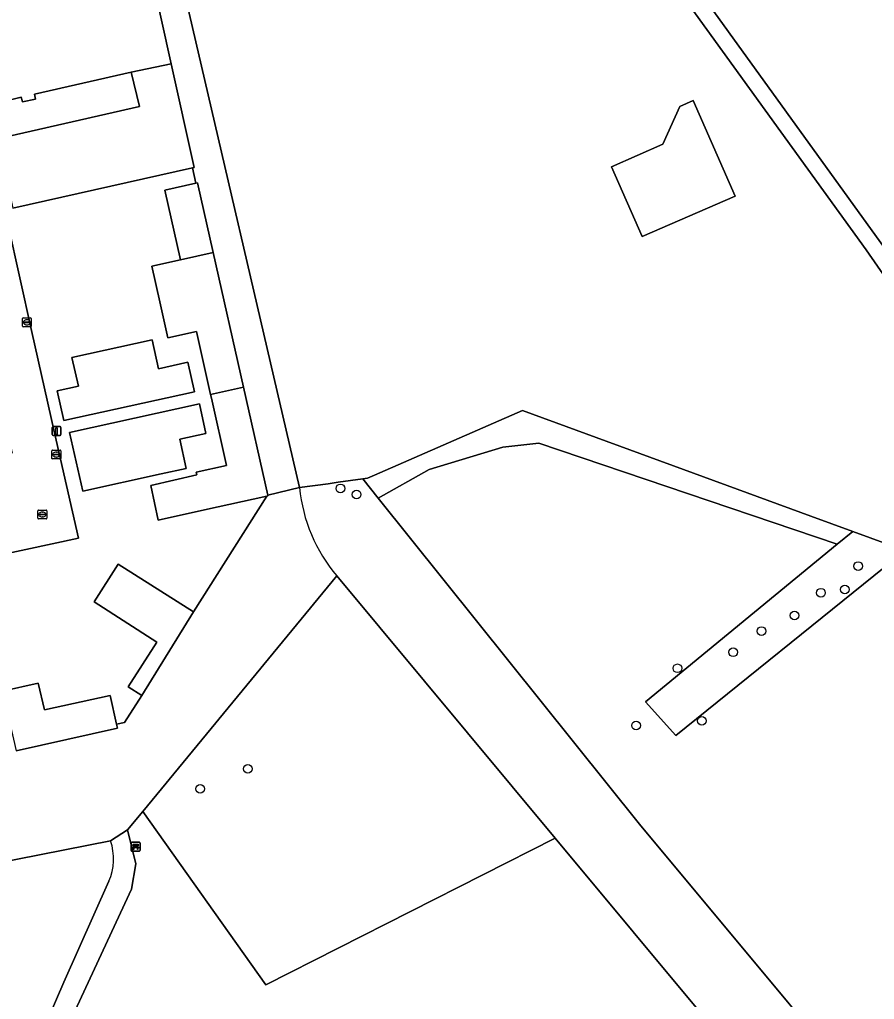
# Model space of a CAD drawing. Extents: x 164494 to 166241, y 382475 to 384495.
# Drawn here: x 164719.3 to 164815.9, y 383333.2 to 383443.9 of the extents above; entities that cross this region are included whole.
import ezdxf

# ---------------------------------------------------------------- set-up
doc = ezdxf.new("R2010")
doc.units = 0
for name, color, linetype in [('IMGEO_Bank', 7, 'Continuous'), ('IMGEO_Boom', 7, 'Continuous'), ('IMGEO_Bouwland', 7, 'Continuous'), ('IMGEO_Erf', 7, 'Continuous'), ('IMGEO_Grasland_overig', 7, 'Continuous'), ('IMGEO_Groenvoorziening', 7, 'Continuous'), ('IMGEO_Haag', 7, 'Continuous'), ('IMGEO_Hek', 7, 'Continuous'), ('IMGEO_Kolk', 7, 'Continuous'), ('IMGEO_Lichtmast', 7, 'Continuous'), ('IMGEO_Loofbos', 7, 'Continuous'), ('IMGEO_Pand', 7, 'Continuous'), ('IMGEO_Rijbaan_lokaal_open', 7, 'Continuous'), ('IMGEO_Rioolput', 7, 'Continuous'), ('IMGEO_Voetpad_halfverhard', 7, 'Continuous')]:
    doc.layers.add(name, color=color, linetype=linetype)

msp = doc.modelspace()

# ---------------------------------------------------------------- linework, layer by layer
at = {"layer": 'IMGEO_Bank'}
for p, q in [((164731.93, 383350.05), (164731.93, 383350.89)), ((164731.93, 383350.89), (164731.93, 383350.05)), ((164732.01, 383350.98), (164732.85, 383350.98)), ((164732.85, 383350.98), (164732.01, 383350.98)), ((164732.93, 383350.9), (164732.93, 383350.06)), ((164732.93, 383350.06), (164732.93, 383350.9)), ((164732.86, 383349.98), (164732.02, 383349.98)), ((164732.02, 383349.98), (164732.86, 383349.98)), ((164732.63, 383350.37), (164732.23, 383350.37)), ((164732.24, 383350.48), (164732.24, 383350.59)), ((164732.28, 383350.59), (164732.28, 383350.48)), ((164732.57, 383350.59), (164732.29, 383350.59)), ((164732.29, 383350.48), (164732.57, 383350.48)), ((164732.58, 383350.48), (164732.58, 383350.59)), ((164732.62, 383350.59), (164732.62, 383350.48))]:
    msp.add_line(p, q, dxfattribs=at)
for points in [[(164732.18, 383350.37), (164732.04, 383350.37), (164732.15, 383350.48), (164732.23, 383350.48)], [(164732.23, 383350.59), (164732.15, 383350.59), (164732.15, 383350.76), (164732.71, 383350.76), (164732.71, 383350.59), (164732.63, 383350.59)], [(164732.23, 383350.37), (164732.23, 383350.16), (164732.18, 383350.16), (164732.18, 383350.37)], [(164732.63, 383350.48), (164732.71, 383350.48), (164732.82, 383350.37), (164732.68, 383350.37)], [(164732.68, 383350.37), (164732.68, 383350.16), (164732.63, 383350.16), (164732.63, 383350.37)]]:
    msp.add_lwpolyline(points, dxfattribs=at)
for centre, radius, start, end in [((164732.01, 383350.9), 0.0779, 92.4484, 184.2845), ((164732.01, 383350.9), 0.0779, 92.4484, 184.2845), ((164732.85, 383350.9), 0.0779, 2.4484, 94.2845), ((164732.85, 383350.9), 0.0779, 2.4484, 94.2845), ((164732.01, 383350.05), 0.0779, 182.4484, 274.2845), ((164732.01, 383350.05), 0.0779, 182.4484, 274.2845), ((164732.18, 383350.37), 0.00671, 2.8957, 87.1043), ((164732.23, 383350.59), 0.00671, 2.8957, 87.1043), ((164732.23, 383350.48), 0.00671, 272.8957, 357.1043), ((164732.24, 383350.37), 0.00671, 92.8957, 177.1043), ((164732.29, 383350.59), 0.00671, 92.8957, 177.1043), ((164732.29, 383350.48), 0.00671, 182.8957, 267.1043), ((164732.57, 383350.59), 0.00671, 2.8957, 87.1043), ((164732.57, 383350.48), 0.00671, 272.8957, 357.1043), ((164732.63, 383350.59), 0.00671, 92.8957, 177.1043), ((164732.63, 383350.48), 0.00671, 182.8957, 267.1043), ((164732.63, 383350.37), 0.00671, 2.8957, 87.1043), ((164732.68, 383350.37), 0.00671, 92.8957, 177.1043), ((164732.85, 383350.05), 0.0779, 272.4484, 4.2845), ((164732.85, 383350.05), 0.0779, 272.4484, 4.2845)]:
    msp.add_arc(centre, radius, start, end, dxfattribs=at)
at = {"layer": 'IMGEO_Boom'}
for centre in [(164755.56, 383390.94), (164757.4, 383390.25), (164814.06, 383382.17), (164809.85, 383379.16), (164812.55, 383379.52), (164806.85, 383376.59), (164803.13, 383374.83), (164799.93, 383372.43), (164793.63, 383370.62), (164788.96, 383364.17), (164796.39, 383364.69), (164745.12, 383359.28), (164739.73, 383357.01)]:
    msp.add_circle(centre, 0.489, dxfattribs=at)
at = {"layer": 'IMGEO_Bouwland'}
msp.add_lwpolyline([(164816.99, 383382.01), (164793.46, 383363.04), (164790.01, 383366.85), (164811.69, 383384.65), (164777.98, 383396.06), (164773.93, 383395.61), (164765.59, 383393.08), (164759.82, 383389.84), (164789.34, 383353.03), (164823.35, 383312.21), (164855.14, 383342.79), (164849.87, 383348.2), (164848.36, 383349.76)], close=True, dxfattribs=at)
at = {"layer": 'IMGEO_Erf'}
for points in [[(164810.16, 383499.32), (164804.76, 383497.68), (164804.71, 383497.86), (164797.05, 383494.58), (164802.08, 383496.05), (164802.29, 383495.35), (164797.5, 383493.76), (164788.79, 383489.23), (164786.32, 383487.65), (164773.89, 383479.9), (164773.61, 383479.73), (164771.87, 383478.71), (164781.79, 383463.83), (164783.79, 383461), (164785.33, 383462.01), (164820.04, 383413.91)], [(164712.6, 383443.85), (164712.61, 383443.79), (164712.94, 383443.85), (164718.11, 383420.69), (164718.02, 383420.67), (164720.68, 383408.76), (164723.27, 383397.21), (164725.99, 383385.33), (164714.06, 383382.76), (164704.14, 383380.45), (164702.42, 383380.05), (164700.75, 383379.68), (164690.96, 383377.5), (164679.05, 383374.99), (164667.26, 383372.36), (164664.65, 383384.06), (164662.09, 383395.82)], [(164716.8, 383430.41), (164732.87, 383434.06), (164731.93, 383437.92), (164721.01, 383435.44), (164721.14, 383434.9), (164719.64, 383434.57), (164719.52, 383435.1), (164715.87, 383434.21)], [(164717.41, 383368.04), (164721.44, 383368.96), (164722.13, 383365.92), (164729.55, 383367.57), (164730.27, 383364.31), (164731.17, 383364.51), (164733.12, 383367.56), (164731.6, 383368.54), (164734.83, 383373.59), (164727.74, 383378.13), (164730.46, 383382.39), (164738.99, 383376.99), (164747.25, 383390.05), (164740.21, 383388.51), (164734.98, 383387.36), (164734.14, 383391.25), (164739.35, 383392.46), (164739.28, 383392.76), (164742.71, 383393.53), (164740.99, 383401.11), (164740.89, 383401.52), (164739.3, 383408.66), (164736.08, 383407.94), (164735.17, 383411.99), (164734.27, 383416.04), (164737.49, 383416.76), (164735.74, 383424.62), (164739.24, 383425.39), (164738.85, 383427.14), (164718.58, 383422.59)]]:
    msp.add_lwpolyline(points, dxfattribs=at)
for points in [[(164725.24, 383405.73), (164734.3, 383407.72), (164735.03, 383404.45), (164738.33, 383405.19), (164739.08, 383401.83), (164724.34, 383398.59), (164723.59, 383401.95), (164725.97, 383402.48)], [(164739.64, 383400.48), (164740.38, 383397.13), (164737.41, 383396.48), (164738.13, 383393.2), (164735.31, 383392.58), (164726.47, 383390.64), (164724.95, 383397.25)]]:
    msp.add_lwpolyline(points, close=True, dxfattribs=at)
at = {"layer": 'IMGEO_Grasland_overig'}
msp.add_lwpolyline([(164887.78, 383374.96), (164868.9, 383347.97), (164867.74, 383349.42), (164867.6, 383349.58), (164867.48, 383349.75), (164820.04, 383413.91), (164785.33, 383462.01), (164783.79, 383461), (164814.94, 383417.89), (164860.76, 383351.9), (164863.63, 383348.66), (164866.29, 383347.43), (164868.5, 383346.8), (164869.54, 383346.84), (164871.26, 383348.04), (164877.05, 383355.62), (164887.01, 383369.62)], dxfattribs=at)
msp.add_lwpolyline([(164737.37, 383449.48), (164734.26, 383448.76), (164736.45, 383438.89), (164739.05, 383427.18), (164738.85, 383427.14), (164739.24, 383425.39), (164739.43, 383425.43), (164741.19, 383417.59), (164744.61, 383402.35), (164747.35, 383390.18), (164750.96, 383391.02)], close=True, dxfattribs=at)
at = {"layer": 'IMGEO_Groenvoorziening'}
for points in [[(164860.76, 383351.9), (164814.94, 383417.89), (164783.79, 383461)], [(164737.37, 383449.48), (164750.96, 383391.02), (164754.18, 383391.47), (164755.33, 383391.63), (164758.08, 383392.02), (164758.64, 383392.1), (164759.42, 383392.44), (164776.15, 383399.75), (164808.72, 383387.81), (164813.43, 383386.08), (164819.34, 383383.91)], [(164729.61, 383351.14), (164697.66, 383344.85), (164675.64, 383344.43), (164673.05, 383330.95), (164628.84, 383339.41), (164614.57, 383348.52), (164597.4, 383369.21), (164596.05, 383374.78), (164608.98, 383388.87), (164629.72, 383393.71), (164623.04, 383426.49)], [(164750.96, 383391.02), (164747.35, 383390.18), (164747.37, 383390.08), (164747.25, 383390.05), (164738.99, 383376.99), (164733.12, 383367.56), (164731.17, 383364.51), (164730.27, 383364.31), (164730.37, 383363.86), (164718.95, 383361.32)], [(164697.66, 383344.85), (164729.61, 383351.14), (164731.53, 383352.39), (164733.23, 383354.45), (164755.15, 383381.05)], [(164805.61, 383299.28), (164814.89, 383309.35), (164779.82, 383351.45), (164747.15, 383334.87), (164733.23, 383354.45), (164731.53, 383352.39), (164732.45, 383348.53), (164731.95, 383345.67), (164723.87, 383328.25), (164721.76, 383321.99), (164777.34, 383314.59)], [(164631.97, 383333.88), (164719.54, 383322.28), (164721.02, 383327.49), (164724.34, 383335.2), (164729.41, 383346.58)]]:
    msp.add_lwpolyline(points, dxfattribs=at)
for points in [[(164800.14, 383423.94), (164789.64, 383419.36), (164786.18, 383427.26), (164791.98, 383429.79), (164793.9, 383434.07), (164795.43, 383434.73)], [(164776.15, 383399.75), (164759.42, 383392.44), (164758.64, 383392.1), (164758.08, 383392.02), (164759.82, 383389.84), (164765.59, 383393.08), (164773.93, 383395.61), (164777.98, 383396.06), (164811.69, 383384.65), (164813.43, 383386.08), (164808.72, 383387.81)], [(164733.23, 383354.45), (164747.15, 383334.87), (164779.82, 383351.45), (164755.15, 383381.05)]]:
    msp.add_lwpolyline(points, close=True, dxfattribs=at)
for centre, radius, start, end in [((164768.9, 383392.7), 18.02, 185.3443, 220.2623), ((164723.67, 383349.11), 6.27, 336.2174, 18.8581)]:
    msp.add_arc(centre, radius, start, end, dxfattribs=at)
at = {"layer": 'IMGEO_Haag'}
msp.add_lwpolyline([(164776.15, 383399.75), (164759.42, 383392.44), (164758.64, 383392.1), (164758.08, 383392.02), (164759.82, 383389.84), (164765.59, 383393.08), (164773.93, 383395.61), (164777.98, 383396.06), (164811.69, 383384.65), (164813.43, 383386.08), (164808.72, 383387.81)], close=True, dxfattribs=at)
at = {"layer": 'IMGEO_Hek'}
for points in [[(164808.72, 383387.81), (164776.15, 383399.75), (164759.42, 383392.44)], [(164754.18, 383391.47), (164755.33, 383391.63), (164758.08, 383392.02)], [(164758.08, 383392.02), (164758.64, 383392.1)], [(164759.42, 383392.44), (164758.64, 383392.1)], [(164821, 383382.18), (164819.34, 383383.91), (164813.43, 383386.08), (164808.72, 383387.81)], [(164755.15, 383381.05), (164733.23, 383354.45)], [(164733.23, 383354.45), (164731.53, 383352.39)], [(164731.53, 383352.39), (164729.61, 383351.14)], [(164729.61, 383351.14), (164697.66, 383344.85), (164675.64, 383344.43)]]:
    msp.add_lwpolyline(points, dxfattribs=at)
at = {"layer": 'IMGEO_Kolk'}
for p, q in [((164719.65, 383409.26), (164719.65, 383410.11)), ((164719.72, 383410.19), (164720.58, 383410.19)), ((164719.91, 383409.68), (164719.91, 383409.69)), ((164719.95, 383409.73), (164720.35, 383409.73)), ((164720.34, 383409.64), (164719.95, 383409.64)), ((164720.14, 383409.97), (164720.16, 383409.97)), ((164720.39, 383409.69), (164720.39, 383409.68)), ((164720.65, 383410.11), (164720.65, 383409.26)), ((164720.58, 383409.19), (164719.72, 383409.19)), ((164720.16, 383409.41), (164720.13, 383409.41)), ((164722.98, 383394.33), (164722.98, 383395.19)), ((164723.06, 383395.26), (164723.91, 383395.26)), ((164723.99, 383395.19), (164723.99, 383394.33)), ((164723.91, 383394.26), (164723.06, 383394.26)), ((164723.24, 383394.75), (164723.24, 383394.77)), ((164723.68, 383394.72), (164723.28, 383394.72)), ((164723.29, 383394.8), (164723.68, 383394.8)), ((164723.47, 383395.04), (164723.5, 383395.04)), ((164723.49, 383394.48), (164723.47, 383394.48)), ((164723.73, 383394.77), (164723.73, 383394.75))]:
    msp.add_line(p, q, dxfattribs=at)
for points in [[(164719.65, 383409.26), (164719.65, 383410.11)], [(164719.72, 383410.19), (164720.58, 383410.19)], [(164720.65, 383410.11), (164720.65, 383409.26)], [(164720.58, 383409.19), (164719.72, 383409.19)], [(164722.98, 383394.33), (164722.98, 383395.19)], [(164723.06, 383395.26), (164723.91, 383395.26)], [(164723.99, 383395.19), (164723.99, 383394.33)], [(164723.91, 383394.26), (164723.06, 383394.26)]]:
    msp.add_lwpolyline(points, dxfattribs=at)
for centre, radius, start, end in [((164719.72, 383410.11), 0.0765, 91.552, 178.448), ((164719.72, 383410.11), 0.0765, 91.552, 178.448), ((164719.95, 383409.69), 0.0403, 85.8775, 175.7526), ((164719.94, 383409.68), 0.0366, 178.938, 274.7102), ((164720.35, 383409.69), 0.043, 264.8664, 352.4533), ((164720.35, 383409.69), 0.0386, 1.7309, 96.639), ((164720.57, 383410.11), 0.0765, 1.552, 88.448), ((164720.57, 383410.11), 0.0765, 1.552, 88.448), ((164719.72, 383409.26), 0.0765, 181.552, 268.448), ((164719.72, 383409.26), 0.0765, 181.552, 268.448), ((164720.57, 383409.26), 0.0765, 271.552, 358.448), ((164720.57, 383409.26), 0.0765, 271.552, 358.448), ((164723.06, 383395.18), 0.0765, 91.552, 178.448), ((164723.06, 383395.18), 0.0765, 91.552, 178.448), ((164723.91, 383395.18), 0.0765, 1.552, 88.448), ((164723.91, 383395.18), 0.0765, 1.552, 88.448), ((164723.06, 383394.33), 0.0765, 181.552, 268.448), ((164723.06, 383394.33), 0.0765, 181.552, 268.448), ((164723.28, 383394.76), 0.0403, 85.8775, 175.7526), ((164723.28, 383394.75), 0.0366, 178.938, 274.7102), ((164723.69, 383394.76), 0.0386, 1.7309, 96.639), ((164723.68, 383394.76), 0.043, 264.8664, 352.4533), ((164723.91, 383394.33), 0.0765, 271.552, 358.448), ((164723.91, 383394.33), 0.0765, 271.552, 358.448)]:
    msp.add_arc(centre, radius, start, end, dxfattribs=at)
for centre, major_axis, ratio, start_param, end_param in [((164720.14, 383409.69), (-0.387, 0.002), 0.722429, 4.712389, 7.853982), ((164720.16, 383409.69), (-0.39, 0.002), 0.717154, 1.570796, 4.712389), ((164723.47, 383394.76), (-0.387, 0.002), 0.722429, 4.712389, 7.853982), ((164723.5, 383394.76), (-0.39, 0.002), 0.717154, 1.570796, 4.712389)]:
    msp.add_ellipse(centre, major_axis=major_axis, ratio=ratio, start_param=start_param, end_param=end_param, dxfattribs=at)
at = {"layer": 'IMGEO_Lichtmast'}
for p, q in [((164723.01, 383397.02), (164723.01, 383397.82)), ((164723.01, 383397.82), (164723.01, 383397.02)), ((164723.11, 383397.92), (164723.9, 383397.92)), ((164723.9, 383397.92), (164723.11, 383397.92)), ((164724, 383397.82), (164724, 383397.02)), ((164724, 383397.02), (164724, 383397.82)), ((164723.9, 383396.92), (164723.11, 383396.92)), ((164723.11, 383396.92), (164723.9, 383396.92))]:
    msp.add_line(p, q, dxfattribs=at)
msp.add_lwpolyline([(164723.43, 383397.79), (164723.58, 383397.79), (164723.58, 383397.04), (164723.43, 383397.04), (164723.43, 383397.79)], dxfattribs=at)
for centre, start, end in [((164723.11, 383397.82), 90, 180), ((164723.11, 383397.82), 90, 180), ((164723.9, 383397.82), 0, 90), ((164723.9, 383397.82), 360, 90), ((164723.11, 383397.02), 180, 270), ((164723.11, 383397.02), 180, 270), ((164723.9, 383397.02), 270, 0), ((164723.9, 383397.02), 270, 0)]:
    msp.add_arc(centre, 0.1, start, end, dxfattribs=at)
at = {"layer": 'IMGEO_Loofbos'}
for points in [[(164758.08, 383392.02), (164755.33, 383391.63), (164754.18, 383391.47), (164750.96, 383391.02)], [(164755.15, 383381.05), (164779.82, 383351.45), (164814.89, 383309.35), (164821.86, 383300.98), (164823.9, 383298.53), (164866.1, 383341.43), (164865.72, 383341.84), (164862.53, 383345.28), (164858.33, 383345.85), (164857.15, 383344.72), (164855.14, 383342.79), (164823.35, 383312.21), (164789.34, 383353.03), (164759.82, 383389.84), (164758.08, 383392.02)]]:
    msp.add_lwpolyline(points, dxfattribs=at)
msp.add_lwpolyline([(164819.34, 383383.91), (164813.43, 383386.08), (164811.69, 383384.65), (164790.01, 383366.85), (164793.46, 383363.04), (164816.99, 383382.01)], close=True, dxfattribs=at)
msp.add_arc((164768.9, 383392.7), 18.02, 185.3443, 220.2623, dxfattribs=at)
at = {"layer": 'IMGEO_Pand'}
for points in [[(164734.26, 383448.76), (164732.62, 383456.18), (164720.28, 383453.45), (164721.88, 383446.2), (164713.73, 383444.34), (164715.87, 383434.21), (164719.52, 383435.1), (164719.64, 383434.57), (164721.14, 383434.9), (164721.01, 383435.44), (164731.93, 383437.92), (164736.45, 383438.89)], [(164736.45, 383438.89), (164731.93, 383437.92), (164732.87, 383434.06), (164716.8, 383430.41), (164718.58, 383422.59), (164738.85, 383427.14), (164739.05, 383427.18)], [(164800.14, 383423.94), (164795.43, 383434.73), (164793.9, 383434.07), (164791.98, 383429.79), (164786.18, 383427.26), (164789.64, 383419.36)], [(164739.43, 383425.43), (164739.24, 383425.39), (164735.74, 383424.62), (164737.49, 383416.76), (164741.19, 383417.59)], [(164741.19, 383417.59), (164737.49, 383416.76), (164734.27, 383416.04), (164735.17, 383411.99), (164736.08, 383407.94), (164739.3, 383408.66), (164740.89, 383401.52), (164744.61, 383402.35)], [(164738.33, 383405.19), (164735.03, 383404.45), (164734.3, 383407.72), (164725.24, 383405.73), (164725.97, 383402.48), (164723.59, 383401.95), (164724.34, 383398.59), (164739.08, 383401.83)], [(164744.61, 383402.35), (164740.89, 383401.52), (164740.99, 383401.11), (164742.71, 383393.53), (164739.28, 383392.76), (164739.35, 383392.46), (164734.14, 383391.25), (164734.98, 383387.36), (164740.21, 383388.51), (164747.25, 383390.05), (164747.37, 383390.08), (164747.35, 383390.18)], [(164737.41, 383396.48), (164740.38, 383397.13), (164739.64, 383400.48), (164724.95, 383397.25), (164726.47, 383390.64), (164735.31, 383392.58), (164738.13, 383393.2)], [(164730.46, 383382.39), (164727.74, 383378.13), (164734.83, 383373.59), (164731.6, 383368.54), (164733.12, 383367.56), (164738.99, 383376.99)], [(164729.55, 383367.57), (164722.13, 383365.92), (164721.44, 383368.96), (164717.41, 383368.04), (164718.95, 383361.32), (164730.37, 383363.86), (164730.27, 383364.31)]]:
    msp.add_lwpolyline(points, close=True, dxfattribs=at)
at = {"layer": 'IMGEO_Rijbaan_lokaal_open'}
for points in [[(164725.99, 383385.33), (164723.27, 383397.21), (164720.68, 383408.76), (164718.02, 383420.67), (164717.85, 383420.64), (164717.26, 383423.26), (164712.34, 383422.16), (164712.47, 383421.58), (164712.51, 383421.37), (164717.16, 383400.77), (164717.28, 383400.22), (164718.48, 383394.9)], [(164713.38, 383387.98), (164705.27, 383386.12), (164705.04, 383386.07), (164702.99, 383385.62), (164704.14, 383380.45), (164714.06, 383382.76), (164725.99, 383385.33)]]:
    msp.add_lwpolyline(points, dxfattribs=at)
at = {"layer": 'IMGEO_Rioolput'}
for p, q in [((164721.39, 383387.56), (164721.39, 383388.42)), ((164721.47, 383388.49), (164722.32, 383388.49)), ((164722.4, 383388.42), (164722.4, 383387.56)), ((164722.32, 383387.49), (164721.47, 383387.49)), ((164721.65, 383387.98), (164721.65, 383388)), ((164722.09, 383387.95), (164721.69, 383387.95)), ((164721.7, 383388.03), (164722.09, 383388.03)), ((164721.88, 383388.27), (164721.91, 383388.27)), ((164721.9, 383387.71), (164721.88, 383387.71)), ((164722.14, 383388), (164722.14, 383387.98))]:
    msp.add_line(p, q, dxfattribs=at)
for points in [[(164721.39, 383387.56), (164721.39, 383388.42)], [(164721.47, 383388.49), (164722.32, 383388.49)], [(164722.4, 383388.42), (164722.4, 383387.56)], [(164722.32, 383387.49), (164721.47, 383387.49)]]:
    msp.add_lwpolyline(points, dxfattribs=at)
for centre, radius, start, end in [((164721.47, 383388.41), 0.0765, 91.552, 178.448), ((164721.47, 383388.41), 0.0765, 91.552, 178.448), ((164722.32, 383388.41), 0.0765, 1.552, 88.448), ((164722.32, 383388.41), 0.0765, 1.552, 88.448), ((164721.47, 383387.57), 0.0765, 181.552, 268.448), ((164721.47, 383387.57), 0.0765, 181.552, 268.448), ((164721.69, 383387.99), 0.0403, 85.8775, 175.7526), ((164721.69, 383387.98), 0.0366, 178.938, 274.7102), ((164722.1, 383387.99), 0.0386, 1.7309, 96.639), ((164722.09, 383387.99), 0.043, 264.8664, 352.4533), ((164722.32, 383387.57), 0.0765, 271.552, 358.448), ((164722.32, 383387.57), 0.0765, 271.552, 358.448)]:
    msp.add_arc(centre, radius, start, end, dxfattribs=at)
for centre, major_axis, ratio, start_param, end_param in [((164721.88, 383387.99), (-0.387, 0.002), 0.722429, 4.712389, 7.853982), ((164721.91, 383387.99), (-0.39, 0.002), 0.717154, 1.570796, 4.712389)]:
    msp.add_ellipse(centre, major_axis=major_axis, ratio=ratio, start_param=start_param, end_param=end_param, dxfattribs=at)
at = {"layer": 'IMGEO_Voetpad_halfverhard'}
for points in [[(164777.34, 383314.59), (164721.76, 383321.99), (164723.87, 383328.25), (164731.95, 383345.67), (164732.45, 383348.53), (164731.53, 383352.39), (164729.61, 383351.14)], [(164729.41, 383346.58), (164724.34, 383335.2), (164721.02, 383327.49), (164719.54, 383322.28), (164631.97, 383333.88)]]:
    msp.add_lwpolyline(points, dxfattribs=at)
msp.add_arc((164723.67, 383349.11), 6.27, 336.2174, 18.8581, dxfattribs=at)

doc.saveas('drawing.dxf')
